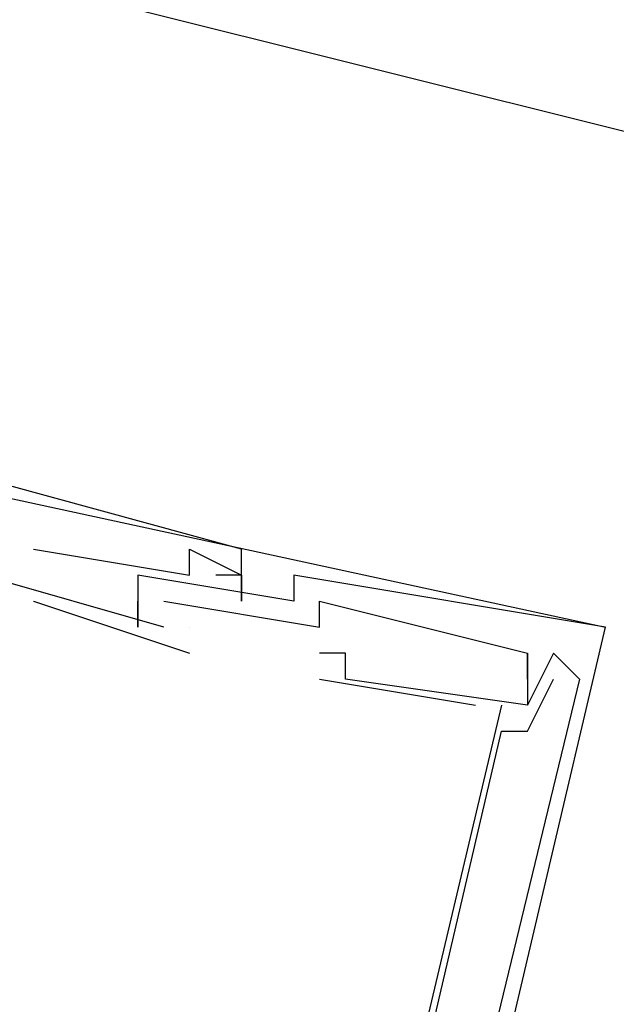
# Model space of a CAD drawing. Header units: feet. Extents: x -79 to 198, y -22 to 181.
# Tile 759 of 982: x 110.926 to 111.232, y 139.251 to 139.756. Entities that reach past the tile are written whole.
import ezdxf

# ---------------------------------------------------------------- set-up
doc = ezdxf.new("R2010")
doc.units = ezdxf.units.FT
doc.layers.add('A-LINEA', color=7, linetype='CONTINUOUS')

msp = doc.modelspace()

# ---------------------------------------------------------------- linework, layer by layer
at = {"layer": 'A-LINEA'}
for p, q in [((110.9733, 139.7644), (111.56, 139.6178)), ((110.7333, 139.5511), (111.2267, 139.4444)), ((110.7333, 139.5511), (111.2267, 139.4444)), ((110.9333, 139.4844), (110.9333, 139.4844)), ((110.9333, 139.4844), (110.9333, 139.4844)), ((110.9333, 139.4844), (110.9333, 139.4844)), ((110.9333, 139.4844), (110.9333, 139.4844)), ((110.9333, 139.4844), (110.9333, 139.4844)), ((110.9333, 139.4844), (110.9333, 139.4844)), ((111.0133, 139.4844), (111.0133, 139.4844)), ((111.0133, 139.4844), (111.0133, 139.4844)), ((111.0133, 139.4844), (111.0133, 139.4844)), ((111.0133, 139.4844), (111.0133, 139.4844)), ((111.0133, 139.4844), (111.0133, 139.4844)), ((111.0133, 139.4844), (111.0133, 139.4844)), ((111.04, 139.4844), (111.04, 139.4844)), ((111.04, 139.4844), (111.04, 139.4844)), ((111.04, 139.4844), (111.04, 139.4844)), ((111.04, 139.4844), (111.04, 139.4844)), ((111.04, 139.4844), (111.04, 139.4844)), ((111.04, 139.4844), (111.04, 139.4844)), ((110.9867, 139.4711), (110.9867, 139.4711)), ((110.9867, 139.4711), (110.9867, 139.4711)), ((110.9867, 139.4711), (110.9867, 139.4711)), ((110.9867, 139.4711), (110.9867, 139.4711)), ((110.9867, 139.4711), (110.9867, 139.4711)), ((110.9867, 139.4711), (110.9867, 139.4711)), ((111.0133, 139.4711), (111.0133, 139.4711)), ((111.0133, 139.4711), (111.0133, 139.4711)), ((111.0133, 139.4711), (111.0133, 139.4711)), ((111.0133, 139.4711), (111.0133, 139.4711)), ((111.0133, 139.4711), (111.0133, 139.4711)), ((111.0133, 139.4711), (111.0133, 139.4711)), ((111.0267, 139.4711), (111.0267, 139.4711)), ((111.0267, 139.4711), (111.0267, 139.4711)), ((111.0267, 139.4711), (111.0267, 139.4711)), ((111.0267, 139.4711), (111.0267, 139.4711)), ((111.0267, 139.4711), (111.0267, 139.4711)), ((111.0267, 139.4711), (111.0267, 139.4711)), ((111.04, 139.4711), (111.04, 139.4711)), ((111.04, 139.4711), (111.04, 139.4711)), ((111.04, 139.4711), (111.04, 139.4711)), ((111.04, 139.4711), (111.04, 139.4711)), ((111.04, 139.4711), (111.04, 139.4711)), ((111.04, 139.4711), (111.04, 139.4711)), ((111.04, 139.4711), (111.04, 139.4711)), ((111.04, 139.4711), (111.04, 139.4711)), ((111.04, 139.4711), (111.04, 139.4711)), ((111.04, 139.4711), (111.04, 139.4711)), ((111.04, 139.4711), (111.04, 139.4711)), ((111.04, 139.4711), (111.04, 139.4711)), ((111.0667, 139.4711), (111.0667, 139.4711)), ((111.0667, 139.4711), (111.0667, 139.4711)), ((111.0667, 139.4711), (111.0667, 139.4711)), ((111.0667, 139.4711), (111.0667, 139.4711)), ((111.0667, 139.4711), (111.0667, 139.4711)), ((111.0667, 139.4711), (111.0667, 139.4711)), ((110.9333, 139.4578), (111.0133, 139.4311)), ((110.9333, 139.4578), (110.9333, 139.4578)), ((110.9333, 139.4578), (111.0133, 139.4311)), ((110.9333, 139.4578), (110.9333, 139.4578)), ((110.9333, 139.4578), (111.0133, 139.4311)), ((110.9333, 139.4578), (110.9333, 139.4578)), ((110.9333, 139.4578), (111.0133, 139.4311)), ((110.9333, 139.4578), (110.9333, 139.4578)), ((110.9867, 139.4578), (110.9867, 139.4578)), ((110.9867, 139.4578), (110.9867, 139.4578)), ((110.9867, 139.4578), (110.9867, 139.4578)), ((110.9867, 139.4578), (110.9867, 139.4578)), ((110.9867, 139.4578), (110.9867, 139.4578)), ((110.9867, 139.4578), (110.9867, 139.4578)), ((110.9867, 139.4578), (110.9867, 139.4578)), ((110.9867, 139.4578), (110.9867, 139.4578)), ((110.9867, 139.4578), (110.9867, 139.4578)), ((110.9867, 139.4578), (110.9867, 139.4578)), ((110.9867, 139.4578), (110.9867, 139.4578)), ((110.9867, 139.4578), (110.9867, 139.4578)), ((111, 139.4578), (111, 139.4578)), ((111, 139.4578), (111, 139.4578)), ((111, 139.4578), (111, 139.4578)), ((111, 139.4578), (111, 139.4578)), ((111, 139.4578), (111, 139.4578)), ((111, 139.4578), (111, 139.4578)), ((111.04, 139.4578), (111.04, 139.4578)), ((111.04, 139.4578), (111.04, 139.4578)), ((111.04, 139.4578), (111.04, 139.4578)), ((111.04, 139.4578), (111.04, 139.4578)), ((111.04, 139.4578), (111.04, 139.4578)), ((111.04, 139.4578), (111.04, 139.4578)), ((111.0667, 139.4578), (111.0667, 139.4578)), ((111.0667, 139.4578), (111.0667, 139.4578)), ((111.0667, 139.4578), (111.0667, 139.4578)), ((111.0667, 139.4578), (111.0667, 139.4578)), ((111.0667, 139.4578), (111.0667, 139.4578)), ((111.0667, 139.4578), (111.0667, 139.4578)), ((111.08, 139.4578), (111.08, 139.4578)), ((111.08, 139.4578), (111.08, 139.4578)), ((111.08, 139.4578), (111.08, 139.4578)), ((111.08, 139.4578), (111.08, 139.4578)), ((111.08, 139.4578), (111.08, 139.4578)), ((111.08, 139.4578), (111.08, 139.4578)), ((110.9867, 139.4444), (110.9867, 139.4444)), ((110.9867, 139.4444), (110.9867, 139.4444)), ((110.9867, 139.4444), (110.9867, 139.4444)), ((110.9867, 139.4444), (110.9867, 139.4444)), ((110.9867, 139.4444), (110.9867, 139.4444)), ((110.9867, 139.4444), (110.9867, 139.4444)), ((111, 139.4444), (111, 139.4444)), ((111, 139.4444), (111, 139.4444)), ((111, 139.4444), (111, 139.4444)), ((111, 139.4444), (111, 139.4444)), ((111.0133, 139.4444), (111.0133, 139.4444)), ((111.0133, 139.4444), (111.0133, 139.4444)), ((111.0133, 139.4444), (111.0133, 139.4444)), ((111.0133, 139.4444), (111.0133, 139.4444)), ((111.0133, 139.4444), (111.0133, 139.4444)), ((111.0133, 139.4444), (111.0133, 139.4444)), ((111.0133, 139.4444), (111.0133, 139.4444)), ((111.0133, 139.4444), (111.0133, 139.4444)), ((111.08, 139.4444), (111.08, 139.4444)), ((111.08, 139.4444), (111.08, 139.4444)), ((111.08, 139.4444), (111.08, 139.4444)), ((111.08, 139.4444), (111.08, 139.4444)), ((111.08, 139.4444), (111.08, 139.4444)), ((111.08, 139.4444), (111.08, 139.4444)), ((111.2267, 139.4444), (111.2267, 139.4444)), ((111.2267, 139.4444), (111.2267, 139.4444)), ((111.2267, 139.4444), (111.2267, 139.4444)), ((111.2267, 139.4444), (111.2267, 139.4444)), ((111.2267, 139.4444), (111.2267, 139.4444)), ((111.2267, 139.4444), (111.2267, 139.4444)), ((111.0133, 139.4311), (111.0133, 139.4311)), ((111.0133, 139.4311), (111.0133, 139.4311)), ((111.0133, 139.4311), (111.0133, 139.4311)), ((111.0133, 139.4311), (111.0133, 139.4311)), ((111.08, 139.4311), (111.08, 139.4311)), ((111.08, 139.4311), (111.08, 139.4311)), ((111.08, 139.4311), (111.08, 139.4311)), ((111.08, 139.4311), (111.08, 139.4311)), ((111.0933, 139.4311), (111.0933, 139.4311)), ((111.0933, 139.4311), (111.0933, 139.4311)), ((111.0933, 139.4311), (111.0933, 139.4311)), ((111.0933, 139.4311), (111.0933, 139.4311)), ((111.1867, 139.4178), (111.1867, 139.4311)), ((111.1867, 139.4311), (111.1867, 139.4311)), ((111.1867, 139.4311), (111.1867, 139.4311)), ((111.1867, 139.4178), (111.1867, 139.4311)), ((111.1867, 139.4311), (111.1867, 139.4311)), ((111.1867, 139.4311), (111.1867, 139.4311)), ((111.1867, 139.4178), (111.1867, 139.4311)), ((111.1867, 139.4311), (111.1867, 139.4311)), ((111.1867, 139.4311), (111.1867, 139.4311)), ((111.1867, 139.4178), (111.1867, 139.4311)), ((111.1867, 139.4311), (111.1867, 139.4311)), ((111.1867, 139.4311), (111.1867, 139.4311)), ((111.1867, 139.4178), (111.1867, 139.4311)), ((111.1867, 139.4311), (111.1867, 139.4311)), ((111.1867, 139.4311), (111.1867, 139.4311)), ((111.1867, 139.4178), (111.1867, 139.4311)), ((111.1867, 139.4311), (111.1867, 139.4311)), ((111.1867, 139.4311), (111.1867, 139.4311)), ((111.2133, 139.4178), (111.2, 139.4311)), ((111.2, 139.4311), (111.2, 139.4311)), ((111.2, 139.4311), (111.2, 139.4311)), ((111.2133, 139.4178), (111.2, 139.4311)), ((111.2, 139.4311), (111.2, 139.4311)), ((111.2, 139.4311), (111.2, 139.4311)), ((111.2, 139.4311), (111.2, 139.4311)), ((111.2133, 139.4178), (111.2, 139.4311)), ((111.2, 139.4311), (111.2, 139.4311)), ((111.2, 139.4311), (111.2, 139.4311)), ((111.2133, 139.4178), (111.2, 139.4311)), ((111.2, 139.4311), (111.2, 139.4311)), ((111.2, 139.4311), (111.2, 139.4311)), ((111.2, 139.4311), (111.2, 139.4311)), ((111.08, 139.4178), (111.16, 139.4044)), ((111.08, 139.4178), (111.08, 139.4178)), ((111.08, 139.4178), (111.16, 139.4044)), ((111.08, 139.4178), (111.08, 139.4178)), ((111.08, 139.4178), (111.16, 139.4044)), ((111.08, 139.4178), (111.08, 139.4178)), ((111.08, 139.4178), (111.16, 139.4044)), ((111.08, 139.4178), (111.08, 139.4178)), ((111.0933, 139.4178), (111.0933, 139.4178)), ((111.0933, 139.4178), (111.0933, 139.4178)), ((111.0933, 139.4178), (111.0933, 139.4178)), ((111.0933, 139.4178), (111.0933, 139.4178)), ((111.1867, 139.4178), (111.1867, 139.4178)), ((111.1867, 139.4178), (111.1867, 139.4178)), ((111.1867, 139.4178), (111.1867, 139.4178)), ((111.1867, 139.4178), (111.1867, 139.4178)), ((111.1867, 139.4178), (111.1867, 139.4178)), ((111.1867, 139.4178), (111.1867, 139.4178)), ((111.1867, 139.4178), (111.1867, 139.4178)), ((111.1867, 139.4178), (111.1867, 139.4178)), ((111.1867, 139.4178), (111.1867, 139.4178)), ((111.1867, 139.4178), (111.1867, 139.4178)), ((111.1867, 139.4178), (111.1867, 139.4178)), ((111.1867, 139.4178), (111.1867, 139.4178)), ((111.2, 139.4178), (111.2, 139.4178)), ((111.2, 139.4178), (111.2, 139.4178)), ((111.2, 139.4178), (111.2, 139.4178)), ((111.2, 139.4178), (111.2, 139.4178)), ((111.2, 139.4178), (111.2, 139.4178)), ((111.2, 139.4178), (111.2, 139.4178)), ((111.2, 139.4178), (111.2, 139.4178)), ((111.2, 139.4178), (111.2, 139.4178)), ((111.2133, 139.4178), (111.2133, 139.4178)), ((111.2133, 139.4178), (111.2133, 139.4178)), ((111.2133, 139.4178), (111.2133, 139.4178)), ((111.2133, 139.4178), (111.2133, 139.4178)), ((111.2133, 139.4178), (111.2133, 139.4178)), ((111.2133, 139.4178), (111.2133, 139.4178)), ((111.2133, 139.4178), (111.2133, 139.4178)), ((111.2133, 139.4178), (111.2133, 139.4178)), ((111.2133, 139.4178), (111.2133, 139.4178)), ((111.2133, 139.4178), (111.2133, 139.4178)), ((111.16, 139.4044), (111.16, 139.4044)), ((111.16, 139.4044), (111.16, 139.4044)), ((111.16, 139.4044), (111.16, 139.4044)), ((111.16, 139.4044), (111.16, 139.4044)), ((111.1733, 139.4044), (111.1733, 139.4044)), ((111.1733, 139.4044), (111.1733, 139.4044)), ((111.1733, 139.4044), (111.1733, 139.4044)), ((111.1733, 139.4044), (111.1733, 139.4044)), ((111.1867, 139.4044), (111.1867, 139.4044)), ((111.1867, 139.4044), (111.1867, 139.4044)), ((111.1867, 139.4044), (111.1867, 139.4044)), ((111.1867, 139.4044), (111.1867, 139.4044)), ((111.1867, 139.4044), (111.1867, 139.4044)), ((111.1867, 139.4044), (111.1867, 139.4044)), ((111.1867, 139.4044), (111.1867, 139.4044)), ((111.1867, 139.4044), (111.1867, 139.4044)), ((111.1867, 139.4044), (111.1867, 139.4044)), ((111.1867, 139.4044), (111.1867, 139.4044)), ((111.1733, 139.3911), (111.1733, 139.3911)), ((111.1733, 139.3911), (111.1733, 139.3911)), ((111.1733, 139.3911), (111.1733, 139.3911)), ((111.1733, 139.3911), (111.1733, 139.3911)), ((111.1867, 139.3911), (111.1867, 139.3911)), ((111.1867, 139.3911), (111.1867, 139.3911)), ((111.1867, 139.3911), (111.1867, 139.3911)), ((111.1867, 139.3911), (111.1867, 139.3911))]:
    msp.add_line(p, q, dxfattribs=at)
for points in [[(111.04, 139.4711), (111.04, 139.4711), (111.04, 139.4578), (111.04, 139.4844), (110.8933, 139.5244), (110.7333, 138.8444)], [(111.04, 139.4711), (111.04, 139.4711), (111.04, 139.4578), (111.04, 139.4844), (110.8933, 139.5244), (110.7333, 138.8444)], [(111.04, 139.4711), (111.04, 139.4711), (111.04, 139.4578), (111.04, 139.4844), (110.8933, 139.5244), (110.7333, 138.8444)], [(111.04, 139.4711), (111.04, 139.4711), (111.04, 139.4578), (111.04, 139.4844), (110.8933, 139.5244), (110.7333, 138.8444)], [(111.04, 139.4711), (111.04, 139.4711), (111.04, 139.4578), (111.04, 139.4844), (110.8933, 139.5244), (110.7333, 138.8444)], [(111.04, 139.4711), (111.04, 139.4711), (111.04, 139.4578), (111.04, 139.4844), (110.8933, 139.5244), (110.7333, 138.8444)], [(111, 139.4444), (110.9067, 139.4711), (110.92, 139.4844)], [(111, 139.4444), (110.9067, 139.4711), (110.92, 139.4844)], [(111, 139.4444), (110.9067, 139.4711), (110.92, 139.4844)], [(111, 139.4444), (110.9067, 139.4711), (110.92, 139.4844)], [(110.9333, 139.4844), (111.0133, 139.4711), (111.0133, 139.4844), (111.04, 139.4711), (111.0267, 139.4711)], [(110.9333, 139.4844), (111.0133, 139.4711), (111.0133, 139.4844), (111.04, 139.4711), (111.0267, 139.4711)], [(110.9333, 139.4844), (111.0133, 139.4711), (111.0133, 139.4844), (111.04, 139.4711), (111.0267, 139.4711)], [(110.9333, 139.4844), (111.0133, 139.4711), (111.0133, 139.4844), (111.04, 139.4711), (111.0267, 139.4711)], [(110.9333, 139.4844), (111.0133, 139.4711), (111.0133, 139.4844), (111.04, 139.4711), (111.0267, 139.4711)], [(110.9333, 139.4844), (111.0133, 139.4711), (111.0133, 139.4844), (111.04, 139.4711), (111.0267, 139.4711)], [(111.0667, 138.7644), (111.2267, 139.4444), (111.0667, 139.4711), (111.0667, 139.4578), (110.9867, 139.4711), (110.9867, 139.4578), (110.9867, 139.4444), (110.9867, 139.4578)], [(111.0667, 138.7644), (111.2267, 139.4444), (111.0667, 139.4711), (111.0667, 139.4578), (110.9867, 139.4711), (110.9867, 139.4578), (110.9867, 139.4444), (110.9867, 139.4578)], [(111.0667, 138.7644), (111.2267, 139.4444), (111.0667, 139.4711), (111.0667, 139.4578), (110.9867, 139.4711), (110.9867, 139.4578), (110.9867, 139.4444), (110.9867, 139.4578)], [(111.0667, 138.7644), (111.2267, 139.4444), (111.0667, 139.4711), (111.0667, 139.4578), (110.9867, 139.4711), (110.9867, 139.4578), (110.9867, 139.4444), (110.9867, 139.4578)], [(111.0667, 138.7644), (111.2267, 139.4444), (111.0667, 139.4711), (111.0667, 139.4578), (110.9867, 139.4711), (110.9867, 139.4578), (110.9867, 139.4444), (110.9867, 139.4578)], [(111.0667, 138.7644), (111.2267, 139.4444), (111.0667, 139.4711), (111.0667, 139.4578), (110.9867, 139.4711), (110.9867, 139.4578), (110.9867, 139.4444), (110.9867, 139.4578)], [(111, 139.4578), (111.08, 139.4444), (111.08, 139.4578), (111.1867, 139.4311), (111.1867, 139.4178), (111.1867, 139.4044)], [(111, 139.4578), (111.08, 139.4444), (111.08, 139.4578), (111.1867, 139.4311), (111.1867, 139.4178), (111.1867, 139.4044)], [(111, 139.4578), (111.08, 139.4444), (111.08, 139.4578), (111.1867, 139.4311), (111.1867, 139.4178), (111.1867, 139.4044)], [(111, 139.4578), (111.08, 139.4444), (111.08, 139.4578), (111.1867, 139.4311), (111.1867, 139.4178), (111.1867, 139.4044)], [(111, 139.4578), (111.08, 139.4444), (111.08, 139.4578), (111.1867, 139.4311), (111.1867, 139.4178), (111.1867, 139.4044)], [(111, 139.4578), (111.08, 139.4444), (111.08, 139.4578), (111.1867, 139.4311), (111.1867, 139.4178), (111.1867, 139.4044)], [(111.2, 139.4311), (111.1867, 139.4044), (111.0933, 139.4178), (111.0933, 139.4311), (111.08, 139.4311)], [(111.2, 139.4311), (111.2133, 139.4178), (111.1067, 138.9778), (111.0933, 138.9778), (111.08, 138.9778)], [(111.2, 139.4311), (111.1867, 139.4044), (111.0933, 139.4178), (111.0933, 139.4311), (111.08, 139.4311)], [(111.2, 139.4311), (111.2133, 139.4178), (111.1067, 138.9778), (111.0933, 138.9778), (111.08, 138.9778)], [(111.2, 139.4311), (111.2133, 139.4178), (111.1067, 138.9778), (111.0933, 138.9778), (111.08, 138.9778)], [(111.2, 139.4311), (111.1867, 139.4044), (111.0933, 139.4178), (111.0933, 139.4311), (111.08, 139.4311)], [(111.2, 139.4311), (111.2133, 139.4178), (111.1067, 138.9778), (111.0933, 138.9778), (111.08, 138.9778)], [(111.2, 139.4311), (111.1867, 139.4044), (111.0933, 139.4178), (111.0933, 139.4311), (111.08, 139.4311)], [(111.2, 139.4311), (111.2133, 139.4178), (111.1067, 138.9778), (111.0933, 138.9778), (111.08, 138.9778)], [(111.2, 139.4311), (111.2133, 139.4178), (111.1067, 138.9778), (111.0933, 138.9778), (111.08, 138.9778)], [(111.0933, 138.9778), (111.0933, 138.9911), (111.08, 138.9911), (111.1733, 139.3911), (111.1867, 139.3911), (111.2, 139.4178)], [(111.0933, 138.9778), (111.0933, 138.9911), (111.08, 138.9911), (111.1733, 139.3911), (111.1867, 139.3911), (111.2, 139.4178)], [(111.0933, 138.9778), (111.0933, 138.9911), (111.08, 138.9911), (111.1733, 139.3911), (111.1867, 139.3911), (111.2, 139.4178)], [(111.0933, 138.9778), (111.0933, 138.9911), (111.08, 138.9911), (111.1733, 139.3911), (111.1867, 139.3911), (111.2, 139.4178)], [(111.1733, 139.4044), (111.0533, 138.8978), (110.96, 138.9244), (110.96, 138.9244)], [(111.1733, 139.4044), (111.0533, 138.8978), (110.96, 138.9244), (110.96, 138.9244)], [(111.1733, 139.4044), (111.0533, 138.8978), (110.96, 138.9244), (110.96, 138.9244)], [(111.1733, 139.4044), (111.0533, 138.8978), (110.96, 138.9244), (110.96, 138.9244)]]:
    msp.add_lwpolyline(points, dxfattribs=at)

doc.saveas('drawing.dxf')
